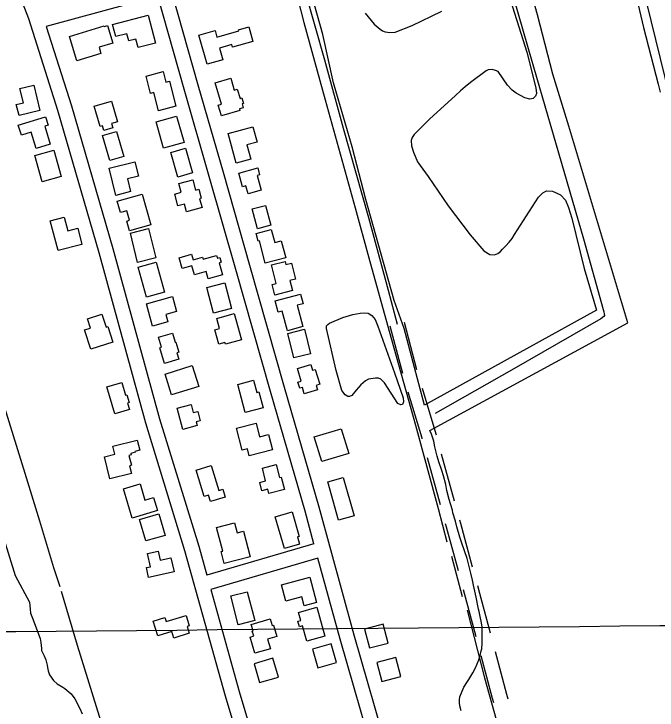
# Model space of a CAD drawing. Extents: x 3598634 to 3636690, y 517270 to 542944.
# Drawn here: x 3610793 to 3612111, y 528649 to 530075 of the extents above; entities that cross this region are included whole.
import ezdxf

# ---------------------------------------------------------------- set-up
doc = ezdxf.new("R2010")
doc.units = 0
for name, color, linetype in [('V-BLDG-OTLN', 7, 'Continuous'), ('V-GRID-MAJR', 7, 'Continuous'), ('V-ROAD-CNTR', 7, 'Continuous'), ('V-SITE-VEGE', 7, 'Continuous'), ('V-TOPO-SHOR', 7, 'Continuous')]:
    doc.layers.add(name, color=color, linetype=linetype)

msp = doc.modelspace()

# ---------------------------------------------------------------- linework, layer by layer
at = {"layer": 'V-BLDG-OTLN'}
for points in [[(3611068, 530071.9), (3611083, 530014.9), (3611047.8, 530005.6), (3611043.2, 530023.1), (3611028.4, 530019.2), (3611024.5, 530034.1), (3611001.8, 530028.1), (3610995.3, 530052.8)], [(3610906.9, 530028.6), (3610978.3, 530050.1), (3610978.8, 530048.7), (3610985.2, 530050.6), (3610995.9, 530014.7), (3610967.8, 530006.2), (3610971.5, 529993.7), (3610921.9, 529978.8)], [(3611188.9, 529971.7), (3611172.2, 530031.3), (3611205.4, 530040.6), (3611209.2, 530027.1), (3611253.9, 530039.6), (3611253.2, 530042), (3611274.4, 530047.9), (3611282.7, 530018.3), (3611241, 530006.6), (3611239.6, 530011.8), (3611214.2, 530004.7), (3611221, 529980.7)], [(3611073.4, 529911.5), (3611064, 529947.4), (3611098.8, 529956.5), (3611104.6, 529934.5), (3611112, 529936.5), (3611125.3, 529885.8), (3611089.7, 529876.4), (3611080, 529913.3)], [(3611218.7, 529889.7), (3611205.6, 529933.4), (3611237.5, 529943), (3611244.8, 529918.4), (3611250.9, 529920.3), (3611256.6, 529901.5), (3611260.4, 529902.6), (3611263.8, 529891.2), (3611260.6, 529890.3), (3611262.9, 529882.5), (3611255.4, 529880.2), (3611256.4, 529876.9), (3611218.3, 529865.5), (3611211.6, 529887.6)], [(3610833.9, 529928.8), (3610846.7, 529877), (3610803.9, 529866.4), (3610798.2, 529889.2), (3610812.7, 529892.7), (3610805.5, 529921.8)], [(3610969.9, 529844.2), (3610957.8, 529885.6), (3610993.4, 529895.9), (3611005.7, 529853.8), (3610993.5, 529850.3), (3610996.2, 529841.1), (3610977.4, 529835.6), (3610974.6, 529845.6)], [(3610838.9, 529798.7), (3610828.8, 529832.1), (3610808.6, 529826), (3610802.2, 529846.9), (3610858.3, 529863.9), (3610863.4, 529846.9), (3610856.4, 529844.8), (3610867.7, 529807.5)], [(3611099.9, 529799.3), (3611084.7, 529853.3), (3611126.7, 529865.1), (3611141.9, 529811.1)], [(3611232.1, 529829.3), (3611283, 529843.2), (3611291.5, 529812.1), (3611270.7, 529806.4), (3611278.7, 529777.1), (3611248.6, 529768.9)], [(3611003.6, 529833.6), (3611018.3, 529782.2), (3610989.7, 529774), (3610975.1, 529825.4)], [(3611128.9, 529740.4), (3611114.5, 529790.9), (3611144.9, 529799.5), (3611159.3, 529749.1)], [(3610851, 529730.6), (3610836.2, 529784.5), (3610875.3, 529795.2), (3610890.1, 529741.4)], [(3610988.2, 529758.4), (3611040.8, 529771.8), (3611048.2, 529742.3), (3611025.7, 529736.6), (3611032.3, 529710.5), (3611002.3, 529702.9)], [(3611261.7, 529720.2), (3611253.9, 529748.2), (3611292.7, 529759.1), (3611296.6, 529745.3), (3611291.3, 529743.8), (3611299.7, 529713.7), (3611273, 529706.3), (3611268.6, 529722.1)], [(3611173.8, 529696), (3611178.8, 529677.8), (3611146.8, 529669.1), (3611142.5, 529684.9), (3611129.4, 529681.3), (3611122.8, 529705.7), (3611135.9, 529709.2), (3611131.1, 529727), (3611159.6, 529734.8), (3611165.4, 529713.6), (3611171.9, 529715.4), (3611177, 529696.9)], [(3611004.7, 529691), (3611055.7, 529705.4), (3611073.5, 529642.4), (3611030, 529630.2), (3611024.3, 529650.3), (3611030, 529651.9), (3611024.5, 529671.5), (3611011.3, 529667.8)], [(3611292, 529634.6), (3611281.3, 529675), (3611308.5, 529682.2), (3611319.3, 529641.9)], [(3610884, 529589.7), (3610867.8, 529651), (3610896.2, 529658.4), (3610903.6, 529630.2), (3610923.9, 529635.6), (3610932.7, 529602.5)], [(3611068.9, 529634.9), (3611083.8, 529575), (3611046.7, 529565.7), (3611031.8, 529625.7)], [(3611341, 529609.9), (3611350.2, 529575.2), (3611308.3, 529564.2), (3611296.3, 529609.5), (3611293.6, 529608.8), (3611289.4, 529624.7), (3611320.6, 529632.9), (3611327.6, 529606.4)], [(3611213.7, 529564.8), (3611220.5, 529540.4), (3611191, 529532.2), (3611186.9, 529547), (3611163.2, 529540.4), (3611158.1, 529558.8), (3611137.8, 529553.1), (3611131.6, 529575.1), (3611157.4, 529582.3), (3611160.6, 529570.9), (3611179.9, 529576.3), (3611181, 529572.3), (3611208.5, 529580), (3611210.1, 529574.3), (3611214.9, 529575.7), (3611217.7, 529565.9)], [(3611084.6, 529566), (3611101.9, 529504.5), (3611065.2, 529494.2), (3611048, 529555.7)], [(3611361.6, 529564), (3611370, 529531.1), (3611358.7, 529528.2), (3611363.8, 529508), (3611327.8, 529498.8), (3611322.3, 529520.3), (3611330.5, 529522.4), (3611320.8, 529560.5), (3611348.9, 529567.7), (3611350.5, 529561.2)], [(3611188.7, 529514.5), (3611225.4, 529523.9), (3611238.9, 529471.3), (3611202.2, 529461.9)], [(3611385.1, 529434), (3611353.7, 529425.6), (3611343, 529465.8), (3611334.7, 529463.5), (3611328.6, 529486.7), (3611380.4, 529500.5), (3611385.6, 529480.9), (3611373.5, 529477.7)], [(3611064.6, 529480.9), (3611118.1, 529495.6), (3611126.4, 529465.2), (3611104.5, 529459.2), (3611108.7, 529444), (3611077, 529435.3)], [(3610944, 529449.7), (3610973.6, 529459.3), (3610982.2, 529432.8), (3610985.9, 529434), (3610996.1, 529402.4), (3610950.6, 529387.6), (3610937.7, 529427.3), (3610950, 529431.2)], [(3611244.8, 529461), (3611259.7, 529407.1), (3611226.6, 529398), (3611225.6, 529401.6), (3611213.1, 529398.1), (3611204.9, 529427.8), (3611214.3, 529430.4), (3611208.7, 529451)], [(3611388.4, 529428.6), (3611400.9, 529378.4), (3611366.8, 529369.9), (3611354.3, 529420.1)], [(3611131.1, 529367.6), (3611101.6, 529358.7), (3611091.9, 529390.9), (3611095.5, 529392), (3611089.4, 529412.4), (3611117.9, 529420.9), (3611123.6, 529401.9), (3611124.9, 529402.3), (3611131.2, 529381.6), (3611127.2, 529380.4)], [(3611374, 529348.4), (3611401.6, 529356.7), (3611405.2, 529344.7), (3611410.6, 529346.3), (3611419.7, 529315.9), (3611412.7, 529313.7), (3611415.4, 529304.5), (3611388.1, 529296.3), (3611384.2, 529309.2), (3611379, 529307.7), (3611375.2, 529320.5), (3611381.8, 529322.5)], [(3611103, 529336.7), (3611158.6, 529354.2), (3611172, 529311.7), (3611116.4, 529294.2)], [(3611000.2, 529255.7), (3610983.7, 529310.8), (3611014.1, 529319.8), (3611022.1, 529293.4), (3611024.5, 529294.1), (3611029.2, 529278.3), (3611026.1, 529277.4), (3611030, 529264.6)], [(3611267.1, 529257.8), (3611251.7, 529315.7), (3611284.1, 529324.3), (3611290.8, 529299.2), (3611295.3, 529300.4), (3611304, 529267.5)], [(3611139.5, 529223.5), (3611127.7, 529266.8), (3611156.3, 529274.5), (3611160.8, 529257.8), (3611169.9, 529260.2), (3611175, 529241.3), (3611166.7, 529239), (3611168.7, 529231.4)], [(3611289.3, 529236.3), (3611296.6, 529208.2), (3611315, 529213), (3611323.1, 529181.9), (3611275.2, 529169.4), (3611271.5, 529183.6), (3611260.8, 529180.8), (3611249.1, 529225.8)], [(3611408.7, 529208), (3611464, 529224.7), (3611479.2, 529174.3), (3611423.8, 529157.6)], [(3610989.8, 529122.4), (3610978.6, 529167.5), (3610999.7, 529172.8), (3610995.6, 529189.2), (3611046, 529201.8), (3611051.2, 529180.8), (3611041.3, 529178.3), (3611041.7, 529176.7), (3611032.5, 529174.4), (3611033.4, 529171.1), (3611028.9, 529170), (3611033.9, 529150), (3611030.4, 529149.1), (3611034.3, 529133.5)], [(3611166.6, 529140.2), (3611197.4, 529149.6), (3611213, 529098.4), (3611221.2, 529101), (3611226.1, 529084.8), (3611196.1, 529075.6), (3611192.1, 529088.8), (3611183.2, 529086.1)], [(3611309, 529118.1), (3611302.2, 529144.2), (3611330.7, 529151.6), (3611337.6, 529124.9), (3611341, 529125.7), (3611347.6, 529100.5), (3611315.8, 529092.2), (3611313.5, 529101.2), (3611301.2, 529098), (3611296.8, 529115)], [(3611468.1, 529125.1), (3611490.2, 529046.8), (3611458.3, 529037.7), (3611436.1, 529116)], [(3611087.5, 529057.2), (3611035.2, 529041.8), (3611017.6, 529101.5), (3611051.9, 529111.7), (3611061.6, 529078.9), (3611079.5, 529084.2)], [(3611050.9, 529038.8), (3611090.1, 529050.3), (3611102.9, 529006.5), (3611063.7, 528995)], [(3611347.5, 528979.4), (3611328.6, 529044.7), (3611363.1, 529054.7), (3611377.7, 529004.3), (3611374.3, 529003.3), (3611378.6, 528988.4)], [(3611221.1, 528974.1), (3611208.4, 529022.3), (3611245, 529032), (3611250.4, 529011.7), (3611263.5, 529015.2), (3611277.3, 528962.8), (3611224, 528948.7), (3611217.6, 528973.2)], [(3611121.5, 528931.9), (3611069.2, 528920.1), (3611064.6, 528940.4), (3611072.8, 528942.3), (3611066.8, 528969), (3611088.6, 528973.9), (3611092.7, 528955.5), (3611115, 528960.6)], [(3611341.5, 528905), (3611399.4, 528920.6), (3611413.3, 528869.2), (3611387.9, 528862.4), (3611383.1, 528880.4), (3611350.5, 528871.6)], [(3611271.4, 528891.1), (3611286.7, 528832.2), (3611252.8, 528823.3), (3611237.4, 528882.3)], [(3611413.8, 528859.1), (3611430.4, 528799.7), (3611393.5, 528789.4), (3611384.7, 528821.2), (3611378.3, 528819.4), (3611375.2, 528830.7), (3611381.2, 528832.3), (3611376.6, 528848.7)], [(3611105.4, 528830), (3611145.9, 528842.5), (3611152.6, 528820.9), (3611148.3, 528819.6), (3611152.5, 528805.9), (3611121, 528796.2), (3611116.9, 528809.4), (3611088, 528800.6), (3611078.7, 528831), (3611102.8, 528838.4)], [(3611332, 528799.4), (3611313, 528793.9), (3611318.8, 528774.1), (3611286.9, 528764.9), (3611277.2, 528798.2), (3611284.6, 528800.4), (3611281.7, 528810.4), (3611283.2, 528810.8), (3611279.4, 528824.2), (3611318.2, 528835.5), (3611322.2, 528821.8), (3611325.3, 528822.7)], [(3611511.2, 528814.5), (3611521.4, 528775.8), (3611560.1, 528785.9), (3611549.9, 528824.6)], [(3611454.3, 528746), (3611443.4, 528784.5), (3611404.9, 528773.6), (3611415.9, 528735.1)], [(3611285.2, 528743.2), (3611296.6, 528704.9), (3611335, 528716.3), (3611323.5, 528754.7)], [(3611536.9, 528745.9), (3611547, 528707.2), (3611585.7, 528717.4), (3611575.6, 528756.1)]]:
    msp.add_lwpolyline(points, close=True, dxfattribs=at)
at = {"layer": 'V-GRID-MAJR'}
msp.add_spline([(3602797.9, 528737.7), (3608075.8, 528784.9), (3613353.8, 528832.9), (3618631.7, 528881.6), (3623909.7, 528931.1), (3629187.6, 528981.4), (3634465.5, 529032.5), (3634465.6, 529032.5)], degree=3, dxfattribs=at)
at = {"layer": 'V-ROAD-CNTR'}
for p, q in [((3611592.7, 529443), (3611618.3, 529346.4)), ((3611563.7, 529435.4), (3611589.3, 529338.7)), ((3611668.8, 529173.6), (3611695.3, 529077.2)), ((3611639.8, 529165.9), (3611666.3, 529069.5))]:
    msp.add_line(p, q, dxfattribs=at)
for points in [[(3611783.2, 531432.8), (3611935.5, 531471.8), (3612693.6, 528289.8), (3612652.8, 528232.1), (3612602.7, 528224.6), (3612537.8, 528243.5), (3612535.6, 528282.2), (3611767.9, 531407)], [(3610514.4, 530774), (3610547.8, 530727.5), (3610692.8, 530386.6), (3610771, 530199.6), (3610823, 530065), (3610882.5, 529877.6), (3610967.4, 529586.2), (3611062.9, 529237.1), (3611143, 528975.7), (3611226.2, 528678), (3611303.4, 528419.6), (3611387.1, 528116.1), (3611482.1, 527805.8), (3611616.9, 527337.5)], [(3611087.8, 530111.8), (3610859.7, 530048.7)], [(3611408, 528988.8), (3611389.6, 529055.8), (3611319, 529301), (3611247.6, 529551.1), (3611193.6, 529741.3), (3611142, 529920.3), (3611087.8, 530111.8)], [(3611389.8, 530120.3), (3611429.5, 529980.4), (3611467.7, 529840.6), (3611519.4, 529657.6), (3611559.8, 529508.8), (3611578.2, 529439.2)], [(3611885.2, 527411.2), (3611874.3, 527454), (3611776.5, 527802.1), (3611695.2, 528083.8), (3611608.9, 528393.6), (3611560.9, 528557.8), (3611490.6, 528802), (3611418.5, 529063.9), (3611347.8, 529309.3), (3611276.4, 529559.3), (3611222.4, 529749.6), (3611170.9, 529928.5), (3611119.5, 530110.1)], [(3610859.7, 530048.7), (3610911.2, 529886.3), (3610996.2, 529594.3), (3611091.8, 529245.5), (3611171.8, 528984.2), (3611188.4, 528924.8)], [(3611600.4, 529300.3), (3611628.7, 529206.1), (3611629.1, 529204.5)], [(3611629.4, 529307.9), (3611657.5, 529214.4), (3611658.1, 529212.2)], [(3611676.9, 529031), (3611679, 529023.6), (3611703.3, 528934.5)], [(3611705.9, 529038.6), (3611707.9, 529031.5), (3611732.3, 528942.2)], [(3611408, 528988.8), (3611188.4, 528924.8)], [(3611416, 528959.9), (3611196.5, 528895.9)], [(3611856.6, 527401.7), (3611845.3, 527446.3), (3611747.7, 527793.9), (3611666.3, 528075.6), (3611580.1, 528385.4), (3611532.1, 528549.5), (3611461.7, 528793.9), (3611416, 528959.9)], [(3611742.9, 528903.6), (3611747, 528888.4), (3611768.7, 528807)], [(3611196.4, 528895.9), (3611255, 528686.4), (3611332.2, 528427.9), (3611416, 528124.5), (3611510.9, 527814.3), (3611646.2, 527344)], [(3611713.8, 528895.9), (3611718, 528880.6), (3611739.7, 528799.3)], [(3611750, 528760.7), (3611773.3, 528673.1), (3611775.8, 528664.1)], [(3611779, 528768.3), (3611802.3, 528680.9), (3611804.8, 528671.7)]]:
    msp.add_lwpolyline(points, dxfattribs=at)
at = {"layer": 'V-SITE-VEGE'}
for points in [[(3612010.8, 530359.9), (3612044.3, 530212.9), (3612082.9, 530047), (3612113.2, 529930.4), (3612117.3, 529914.1)], [(3611738.6, 528886.1), (3611735, 528904.2), (3611732.6, 528914.5), (3611729.1, 528929), (3611726.7, 528939.8), (3611722, 528959.1), (3611710.6, 528990.5), (3611706.5, 529002.6), (3611700.5, 529023.7), (3611697.6, 529035.8), (3611692.2, 529052.7), (3611691.6, 529058.1), (3611687.4, 529070.8), (3611685.1, 529079.8), (3611680.3, 529098.5), (3611678, 529110.6), (3611673.2, 529128.7), (3611669.6, 529139.5), (3611663.7, 529157), (3611660.1, 529168.5), (3611655.4, 529187.8), (3611653.6, 529199.3), (3611648.8, 529213.8), (3611645.2, 529221.6), (3612051.2, 529441.9), (3611930, 529844.7), (3611897.6, 529951.4), (3611866.2, 530072.4), (3611840.4, 530164.4)], [(3611802.4, 530128.9), (3611844.1, 529996.2), (3611862.7, 529923), (3611863.8, 529911.5), (3611861.8, 529906.1), (3611856.8, 529901.3), (3611850.2, 529899.7), (3611839.7, 529902.4), (3611821.9, 529912.2), (3611814, 529918.4), (3611804.5, 529928.5), (3611785.5, 529956.5), (3611780.1, 529958.8), (3611773.2, 529960.6), (3611764.7, 529959.8), (3611760.5, 529958.2), (3611728.8, 529934.3), (3611717.8, 529925.4), (3611708, 529916.8), (3611697.9, 529907.5), (3611644.4, 529859.1), (3611613.1, 529827.8), (3611609, 529821.3), (3611607.1, 529815.4), (3611607.5, 529804.2), (3611611.6, 529791.1), (3611620.1, 529771.8), (3611642, 529741.5), (3611683.1, 529681.4), (3611728.1, 529622), (3611755.8, 529589.2), (3611768.2, 529581.5), (3611777.7, 529581.1), (3611784.5, 529583.7), (3611790.2, 529588.2), (3611794.5, 529592.5), (3611801.3, 529599.8), (3611807.5, 529607), (3611813.7, 529614.6), (3611818.6, 529623), (3611868.2, 529699.4), (3611876.9, 529708), (3611884.6, 529712.1), (3611896.3, 529711.7), (3611912.7, 529704), (3611923.1, 529693.4), (3611929.5, 529678.2), (3611935.9, 529656.4), (3611961.6, 529553.4), (3611987, 529467.7)], [(3611987, 529467.7), (3611634.6, 529272.9), (3611611.4, 529360.5), (3611592.4, 529430.5), (3611572.3, 529487.5), (3611545.9, 529582.7), (3611514, 529694.7), (3611486.4, 529802.3), (3611447.9, 529933.1), (3611426.2, 530032.5), (3611409.1, 530093.2)], [(3611512.8, 530075.9), (3611531.5, 530053.7), (3611543.3, 530043.5), (3611548.5, 530040), (3611553.5, 530038), (3611563.4, 530036.3), (3611574.4, 530037), (3611609.4, 530051), (3611648.5, 530070.1), (3611669.8, 530080)], [(3610751.3, 529065.6), (3610795.9, 528924.1), (3610825.2, 528869.5), (3610825.8, 528862.8), (3610826.9, 528855), (3610827.5, 528847.2), (3610831.1, 528836.9), (3610847.2, 528795.2), (3610848.4, 528786.8)], [(3611709.3, 528646.9), (3611706.9, 528657.2), (3611706.3, 528663.2), (3611706.4, 528669.9), (3611707, 528675.9), (3611714.9, 528695.7), (3611722.8, 528707.2), (3611725.2, 528711.4), (3611733.7, 528725.2), (3611738.6, 528735.4), (3611745.9, 528751.7), (3611748.3, 528760.1), (3611750.8, 528769.7), (3611752, 528774), (3611752.6, 528785.4), (3611752.7, 528795.1), (3611752.7, 528810.1), (3611752.2, 528819.2), (3611750.4, 528830.6), (3611749.2, 528836.7), (3611746.3, 528850.5), (3611745.1, 528855.4), (3611740.3, 528880.1), (3611738.6, 528886.1)], [(3610848.4, 528786.8), (3610849.5, 528774.7), (3610850.1, 528770.5), (3610855.5, 528759.6), (3610858.5, 528751.8), (3610861.4, 528740.9), (3610862, 528735.5), (3610863.8, 528728.9), (3610866.2, 528721), (3610874.6, 528708.9), (3610881.8, 528702.3), (3610893.2, 528695.6), (3610897.4, 528692.6), (3610910.6, 528681.7), (3610917.8, 528671.4), (3610928, 528652.1), (3610933.4, 528640.6)]]:
    msp.add_lwpolyline(points, dxfattribs=at)
msp.add_lwpolyline([(3611439.5, 529441.4), (3611467.1, 529452.6), (3611487.4, 529458.6), (3611502.3, 529461.5), (3611511.5, 529462.1), (3611519.2, 529461.3), (3611526.7, 529457), (3611533.4, 529448.3), (3611538.8, 529434.7), (3611572.7, 529339.4), (3611590.7, 529288.4), (3611591.2, 529279.7), (3611589.2, 529274.3), (3611585.9, 529273.5), (3611579.9, 529276.3), (3611552.5, 529319.1), (3611545, 529326.5), (3611540.1, 529328.5), (3611534, 529328.2), (3611519.9, 529326.3), (3611513.2, 529322.7), (3611503.8, 529314.7), (3611494.3, 529304.1), (3611485.7, 529293), (3611480.8, 529290.7), (3611477.2, 529291.2), (3611471.8, 529294.5), (3611465.3, 529303), (3611453.1, 529344.2), (3611433.9, 529430.1), (3611433.9, 529435.5), (3611436.4, 529438.3)], close=True, dxfattribs=at)
at = {"layer": 'V-TOPO-SHOR'}
msp.add_line((3611690, 528963.9), (3611711.6, 528881.3), dxfattribs=at)
for points in [[(3611696.1, 531518.6), (3611638.1, 531486.7), (3611578.2, 531451.3), (3611495.1, 531401.1), (3611463.1, 531382.4), (3611455.5, 531376.8), (3611454.4, 531374.2), (3611454.7, 531371.6), (3611479, 531288.9), (3611517.4, 531156.5), (3611545.6, 531055), (3611579.8, 530938.2), (3611623.7, 530788.9), (3611678, 530605.5), (3611739.4, 530376.9), (3611791.4, 530196.6), (3611846.5, 530003.5), (3611897.9, 529827.7), (3611960.1, 529614.1), (3612000.1, 529469.4)], [(3610469.7, 530702.4), (3610404.1, 530650.4), (3610362.2, 530616.4), (3610360.1, 530613.6), (3610358, 530608.7), (3610359.4, 530602.4), (3610392.6, 530506.2), (3610458.1, 530283.9), (3610516.7, 530082.4), (3610596.1, 529821), (3610616.8, 529765.2), (3610657.5, 529643.9), (3610715.5, 529455), (3610764.5, 529296.8), (3610815.6, 529133.7), (3610845.9, 529036.1)], [(3611361.6, 530155.7), (3611387.4, 530057.3), (3611430.8, 529898.5), (3611492.2, 529677.4), (3611520.3, 529575.2), (3611561.9, 529424.6), (3611616.2, 529231.9), (3611662.5, 529061.7), (3611680.2, 528993.4)], [(3612000.1, 529469.4), (3612002.1, 529464), (3612002.7, 529460.1), (3612002.9, 529456.8), (3612001.7, 529454.7), (3611995.8, 529449.8), (3611817.5, 529347.9), (3611656.4, 529256)], [(3610845.9, 529036.1), (3610874.5, 528940.7), (3610887.5, 528901.8)], [(3610889.9, 528892.1), (3610922.6, 528781.3), (3610977.1, 528607.3), (3611028.4, 528438.9), (3611078.4, 528276.2), (3611139.9, 528067.5), (3611210, 527847.8), (3611291.9, 527593.9), (3611364.5, 527348.6), (3611391.7, 527256.1)], [(3611722, 528853.3), (3611757.4, 528714.4), (3611795.8, 528578.1), (3611822.6, 528473.8), (3611864.2, 528324.3), (3611904.5, 528189.5), (3611943.5, 528042.7), (3611997.9, 527840.1), (3612044.9, 527672.4), (3612101.8, 527473.9)]]:
    msp.add_lwpolyline(points, dxfattribs=at)

doc.saveas('drawing.dxf')
